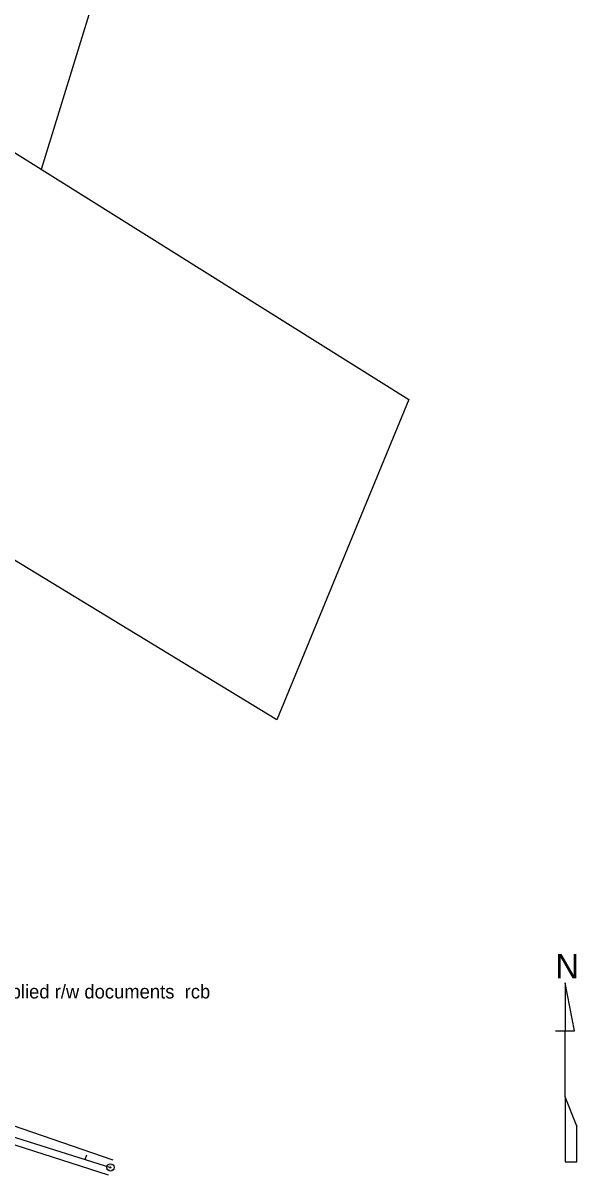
# Model space of a CAD drawing. Extents: x 2519952 to 2531965, y 848341 to 887632.
# Drawn here: x 2526372 to 2526827, y 861927 to 862873 of the extents above; entities that cross this region are included whole.
import ezdxf

# ---------------------------------------------------------------- set-up
doc = ezdxf.new("R2010")
doc.units = 0
for name, color, linetype in [('RD_EX_DV_Prop', 7, 'Continuous'), ('RD_EX_Misc', 7, 'Continuous'), ('RD_EX_Road', 7, 'Continuous'), ('RD_EX_RW_TX', 7, 'Continuous'), ('RD_HC_Cl', 7, 'Continuous'), ('RD_HC_Data', 7, 'Continuous'), ('RD_HC_Data_Tic', 7, 'Continuous'), ('RD_HC_txCode', 7, 'Continuous'), ('RD_SMD_Locator', 7, 'Continuous')]:
    doc.layers.add(name, color=color, linetype=linetype)

msp = doc.modelspace()

# ---------------------------------------------------------------- linework, layer by layer
at = {"layer": 'RD_EX_DV_Prop'}
for p, q in [((2526464.85, 863006.2), (2526386.79, 862752.84)), ((2526068.64, 862951.98), (2526688.94, 862563.72)), ((2526688.94, 862563.72), (2526580.57, 862300.51)), ((2526580.57, 862300.51), (2526338.38, 862447.86))]:
    msp.add_line(p, q, dxfattribs=at)
at = {"layer": 'RD_EX_Misc'}
for p, q in [((2526825.22, 862045.12), (2526817.38, 862084.32)), ((2526817.38, 862084.32), (2526817.38, 862084.32)), ((2526817.38, 862084.32), (2526817.38, 862045.12)), ((2526809.54, 862045.12), (2526817.38, 862045.12)), ((2526817.38, 861990.72), (2526817.38, 862045.12)), ((2526817.38, 862045.12), (2526825.22, 862045.12)), ((2526825.22, 862045.12), (2526825.22, 862045.58)), ((2526827.18, 861966.72), (2526817.38, 861990.72)), ((2526817.38, 861990.72), (2526817.38, 861937.31)), ((2526827.18, 861937.31), (2526827.18, 861966.99)), ((2526827.18, 861966.99), (2526827.18, 861966.72)), ((2526817.38, 861937.31), (2526827.18, 861937.31))]:
    msp.add_line(p, q, dxfattribs=at)
at = {"layer": 'RD_EX_Road'}
for points in [[(2526267.79, 861994.78), (2526271.72, 861993.53), (2526283.8, 861991.34), (2526346.06, 861973.3), (2526445.75, 861939.12)], [(2526269.39, 861981.33), (2526286.8, 861975.7), (2526335.21, 861961.04), (2526441.89, 861926.56)]]:
    msp.add_lwpolyline(points, dxfattribs=at)
at = {"layer": 'RD_HC_Cl'}
msp.add_line((2526232.31, 861999.48), (2526443.8, 861932.78), dxfattribs=at)
at = {"layer": 'RD_HC_Data'}
for radius in [3, 0.282]:
    msp.add_circle((2526443.8, 861932.78), radius, dxfattribs=at)
at = {"layer": 'RD_HC_Data_Tic'}
msp.add_line((2526423.04, 861939.33), (2526424.25, 861943.14), dxfattribs=at)
at = {"layer": 'RD_SMD_Locator'}
for centre in [(2526443.8, 861932.78), (2526445.75, 861939.12), (2526441.89, 861926.56)]:
    msp.add_circle(centre, 0.001, dxfattribs=at)

# ---------------------------------------------------------------- texts
at = {"layer": 'RD_EX_Misc'}
msp.add_text('N', height=20, dxfattribs=at).set_placement((2526809.49, 862088.03))
at = {"layer": 'RD_EX_RW_TX'}
msp.add_text('All present r/w limits shown hereon were determined by supplied r/w documents  rcb', height=11.3167, dxfattribs=at).set_placement((2525962.27, 862071.58))
at = {"layer": 'RD_HC_txCode'}
for s, p in [('POT 12+21.76', (2526439.15, 861930.78)), ('28', (2526443.07, 861933.78))]:
    msp.add_text(s, height=1, dxfattribs=at).set_placement(p)

doc.saveas('drawing.dxf')
